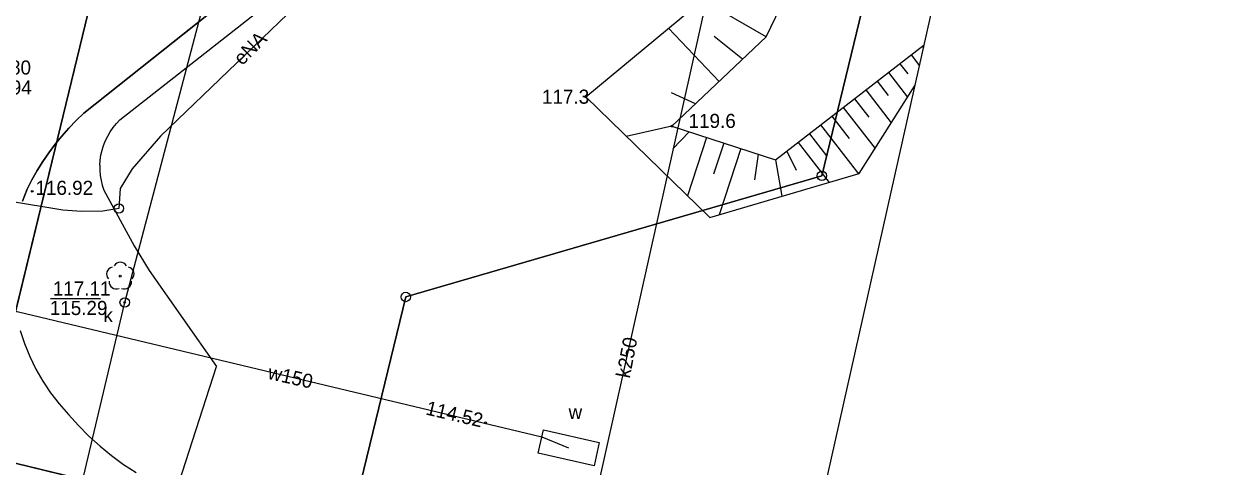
# Model space of a CAD drawing. Extents: x 6424617 to 6425697, y 5665845 to 5667190.
# Drawn here: x 6425428.8 to 6425492.7, y 5666478.1 to 5666501.7 of the extents above; entities that cross this region are included whole.
import ezdxf

# ---------------------------------------------------------------- set-up
doc = ezdxf.new("R2010")
doc.units = 0
for name, color, linetype in [('Warstwa 1', 7, 'Continuous'), ('Warstwa 10', 7, 'Continuous'), ('Warstwa 11', 7, 'Continuous'), ('Warstwa 12', 7, 'Continuous'), ('Warstwa 13', 7, 'Continuous'), ('Warstwa 14', 7, 'Continuous'), ('Warstwa 15', 7, 'Continuous'), ('Warstwa 16', 7, 'Continuous'), ('Warstwa 2', 7, 'Continuous'), ('Warstwa 20', 7, 'Continuous'), ('Warstwa 21', 7, 'Continuous'), ('Warstwa 25', 7, 'Continuous'), ('Warstwa 4', 7, 'Continuous'), ('Warstwa 5', 7, 'Continuous'), ('Warstwa 6', 7, 'Continuous'), ('Warstwa 63', 7, 'Continuous'), ('Warstwa 8', 7, 'Continuous'), ('Warstwa 9', 7, 'Continuous')]:
    doc.layers.add(name, color=color, linetype=linetype)

msp = doc.modelspace()

# ---------------------------------------------------------------- linework, layer by layer
at = {"layer": 'Warstwa 1'}
for p, q in [((6425471.272, 5666493.575), (6425489.08, 5666567.113)), ((6425471.272, 5666493.575), (6425489.08, 5666567.113)), ((6425426.498, 5666478.714), (6425446.546, 5666561.317)), ((6425426.498, 5666478.714), (6425446.546, 5666561.317)), ((6425449.122, 5666487.121), (6425471.272, 5666493.575)), ((6425449.122, 5666487.121), (6425471.272, 5666493.575)), ((6425446.471, 5666476.18), (6425449.122, 5666487.121)), ((6425446.471, 5666476.18), (6425449.122, 5666487.121)), ((6425426.498, 5666478.714), (6425445.943, 5666473.999)), ((6425426.498, 5666478.714), (6425445.943, 5666473.999))]:
    msp.add_line(p, q, dxfattribs=at)
at = {"layer": 'Warstwa 10'}
for p, q in [((6425468.31, 5666500.98), (6425473.55, 5666511.82)), ((6425458.7, 5666497.77), (6425464.91, 5666502.95)), ((6425468.31, 5666500.98), (6425464.91, 5666502.95)), ((6425465.8, 5666498.6), (6425463.104, 5666501.443)), ((6425463.29, 5666496.22), (6425468.31, 5666500.98)), ((6425467.055, 5666499.79), (6425465.531, 5666500.993)), ((6425468.8, 5666494.42), (6425476.712, 5666500.547)), ((6425476.616, 5666500.473), (6425476.677, 5666500.394)), ((6425475.414, 5666499.542), (6425475.837, 5666498.996)), ((6425476.015, 5666500.008), (6425476.462, 5666499.431)), ((6425474.813, 5666499.076), (6425475.828, 5666497.765)), ((6425473.26, 5666493.7), (6425476.232, 5666498.405)), ((6425474.211, 5666498.611), (6425474.803, 5666497.846)), ((6425458.7, 5666497.77), (6425465.31, 5666491.35)), ((6425464.545, 5666497.41), (6425463.263, 5666497.984)), ((6425473.009, 5666497.679), (6425473.77, 5666496.696)), ((6425473.61, 5666498.145), (6425474.964, 5666496.397)), ((6425472.408, 5666497.214), (6425474.099, 5666495.029)), ((6425471.806, 5666496.748), (6425472.732, 5666495.553)), ((6425463.29, 5666496.22), (6425460.859, 5666495.673)), ((6425463.29, 5666496.22), (6425468.8, 5666494.42)), ((6425464.208, 5666495.92), (6425463.347, 5666495.007)), ((6425470.604, 5666495.817), (6425471.518, 5666494.636)), ((6425471.205, 5666496.283), (6425473.215, 5666493.687)), ((6425465.127, 5666495.62), (6425464.112, 5666492.514)), ((6425466.045, 5666495.32), (6425465.504, 5666493.663)), ((6425466.963, 5666495.02), (6425465.813, 5666491.499)), ((6425470.002, 5666495.351), (6425471.65, 5666493.224)), ((6425467.882, 5666494.72), (6425467.678, 5666493.355)), ((6425468.8, 5666494.42), (6425469.136, 5666492.481)), ((6425469.401, 5666494.886), (6425469.897, 5666493.869)), ((6425465.31, 5666491.35), (6425473.26, 5666493.7))]:
    msp.add_line(p, q, dxfattribs=at)
for centre in [(6425471.272, 5666493.575), (6425449.122, 5666487.121)]:
    msp.add_circle(centre, 0.25, dxfattribs=at)
at = {"layer": 'Warstwa 11'}
msp.add_circle((6425433.933, 5666488.225), 0.05, dxfattribs=at)
for centre, start, end in [((6425433.576, 5666488.341), 102.14713, 221.85287), ((6425433.933, 5666488.6), 30.14713, 149.85287), ((6425434.29, 5666488.341), 318.14713, 77.85287), ((6425433.713, 5666487.922), 174.14713, 293.85287), ((6425434.153, 5666487.922), 246.14713, 5.85287)]:
    msp.add_arc(centre, 0.375, start, end, dxfattribs=at)
at = {"layer": 'Warstwa 12'}
for points in [[(6425407.795, 5666377.502), (6425413.082, 5666398.74), (6425423.493, 5666441.827), (6425434.167, 5666486.832), (6425447.141, 5666536.008)], [(6425444.189, 5666503.512), (6425436.064, 5666495.689), (6425434.562, 5666493.937), (6425433.93, 5666492.895), (6425433.857, 5666491.836), (6425432.995, 5666491.686), (6425431.865, 5666491.68), (6425430.866, 5666491.752), (6425422.292, 5666493.165)], [(6425465.24, 5666503.458), (6425455.714, 5666460.74), (6425450.085, 5666436.807), (6425444.421, 5666411.663), (6425438.643, 5666384.561)], [(6425407.429, 5666491.384), (6425408.157, 5666491.196), (6425456.362, 5666479.67), (6425457.795, 5666479.086)]]:
    msp.add_lwpolyline(points, dxfattribs=at)
at = {"layer": 'Warstwa 13'}
for centre in [(6425458.7, 5666497.77), (6425463.29, 5666496.22)]:
    msp.add_circle(centre, 0.045, dxfattribs=at)
at = {"layer": 'Warstwa 14'}
msp.add_line((6425430.216, 5666487.034), (6425432.885, 5666487.034), dxfattribs=at)
for centre in [(6425434.167, 5666486.832), (6425453.371, 5666480.42)]:
    msp.add_circle(centre, 0.045, dxfattribs=at)
at = {"layer": 'Warstwa 16'}
msp.add_lwpolyline([(6425456.447, 5666480.043), (6425459.425, 5666479.367), (6425459.144, 5666478.13), (6425456.166, 5666478.806)], close=True, dxfattribs=at)
at = {"layer": 'Warstwa 2'}
msp.add_circle((6425433.857, 5666491.836), 0.25, dxfattribs=at)
at = {"layer": 'Warstwa 20'}
for p, q in [((6425468.31, 5666500.98), (6425473.55, 5666511.82)), ((6425463.29, 5666496.22), (6425468.31, 5666500.98)), ((6425468.8, 5666494.42), (6425476.712, 5666500.547)), ((6425463.29, 5666496.22), (6425468.8, 5666494.42))]:
    msp.add_line(p, q, dxfattribs=at)
at = {"layer": 'Warstwa 21'}
for p, q in [((6425458.7, 5666497.77), (6425464.91, 5666502.95)), ((6425473.26, 5666493.7), (6425476.232, 5666498.405)), ((6425458.7, 5666497.77), (6425465.31, 5666491.35)), ((6425465.31, 5666491.35), (6425473.26, 5666493.7))]:
    msp.add_line(p, q, dxfattribs=at)
at = {"layer": 'Warstwa 25'}
msp.add_circle((6425429.246, 5666492.748), 0.045, dxfattribs=at)
at = {"layer": 'Warstwa 4'}
msp.add_circle((6425434.167, 5666486.832), 0.25, dxfattribs=at)
at = {"layer": 'Warstwa 6'}
for points in [[(6425412.836, 5666481.999), (6425414.841, 5666481.544), (6425426.498, 5666478.714), (6425446.546, 5666561.317), (6425434.889, 5666564.147), (6425438.183, 5666577.748), (6425436.256, 5666578.862)], [(6425445.943, 5666473.999), (6425449.122, 5666487.121), (6425471.272, 5666493.575), (6425489.08, 5666567.113), (6425449.85, 5666574.917), (6425446.546, 5666561.317), (6425426.498, 5666478.714)]]:
    msp.add_lwpolyline(points, close=True, dxfattribs=at)
for points in [[(6425491.527, 5666566.626), (6425489.08, 5666567.113), (6425471.272, 5666493.575), (6425449.122, 5666487.121), (6425445.943, 5666473.999), (6425426.498, 5666478.714), (6425414.841, 5666481.544), (6425403.054, 5666432.953), (6425420.811, 5666404.417), (6425453.223, 5666395.781)], [(6425455.66, 5666526.741), (6425453.028, 5666513.652), (6425431.999, 5666496.905), (6425431.589, 5666496.517), (6425431.195, 5666496.111), (6425430.819, 5666495.689), (6425430.462, 5666495.252), (6425430.123, 5666494.799), (6425429.805, 5666494.333), (6425429.506, 5666493.853), (6425429.229, 5666493.361), (6425428.972, 5666492.857), (6425428.722, 5666492.217)], [(6425428.596, 5666485.342), (6425428.832, 5666484.636), (6425429.114, 5666483.947), (6425429.442, 5666483.278), (6425429.813, 5666482.633), (6425430.227, 5666482.014), (6425430.681, 5666481.425), (6425431.174, 5666480.866), (6425431.705, 5666480.277), (6425432.266, 5666479.715), (6425432.855, 5666479.183), (6425433.469, 5666478.68), (6425434.108, 5666478.21), (6425434.77, 5666477.772)]]:
    msp.add_lwpolyline(points, dxfattribs=at)
at = {"layer": 'Warstwa 63'}
msp.add_lwpolyline([(6425341.164, 5665895.978), (6425588.9, 5667000.928), (6424898.307, 5667155.763), (6424650.57, 5666050.814)], close=True, dxfattribs=at)
at = {"layer": 'Warstwa 8'}
for p, q in [((6425431.999, 5666496.905), (6425453.028, 5666513.652)), ((6425431.195, 5666496.111), (6425431.589, 5666496.517)), ((6425431.589, 5666496.517), (6425431.999, 5666496.905)), ((6425430.462, 5666495.252), (6425430.819, 5666495.689)), ((6425430.819, 5666495.689), (6425431.195, 5666496.111)), ((6425430.123, 5666494.799), (6425430.462, 5666495.252)), ((6425429.805, 5666494.333), (6425430.123, 5666494.799)), ((6425429.229, 5666493.361), (6425429.506, 5666493.853)), ((6425429.506, 5666493.853), (6425429.805, 5666494.333)), ((6425428.972, 5666492.857), (6425429.229, 5666493.361)), ((6425428.722, 5666492.217), (6425428.972, 5666492.857)), ((6425428.596, 5666485.342), (6425428.832, 5666484.636)), ((6425428.832, 5666484.636), (6425429.114, 5666483.947)), ((6425429.114, 5666483.947), (6425429.442, 5666483.278)), ((6425429.442, 5666483.278), (6425429.813, 5666482.633)), ((6425429.813, 5666482.633), (6425430.227, 5666482.014)), ((6425430.227, 5666482.014), (6425430.681, 5666481.425)), ((6425430.681, 5666481.425), (6425431.174, 5666480.866)), ((6425431.174, 5666480.866), (6425431.705, 5666480.277)), ((6425431.705, 5666480.277), (6425432.266, 5666479.715)), ((6425432.266, 5666479.715), (6425432.855, 5666479.183)), ((6425432.855, 5666479.183), (6425433.469, 5666478.68)), ((6425433.469, 5666478.68), (6425434.108, 5666478.21)), ((6425434.108, 5666478.21), (6425434.77, 5666477.772))]:
    msp.add_line(p, q, dxfattribs=at)
at = {"layer": 'Warstwa 9'}
for p, q in [((6425431.999, 5666496.905), (6425453.028, 5666513.652)), ((6425433.912, 5666496.547), (6425444.167, 5666504.622)), ((6425431.195, 5666496.111), (6425431.589, 5666496.517)), ((6425431.589, 5666496.517), (6425431.999, 5666496.905)), ((6425433.553, 5666496.143), (6425433.725, 5666496.352)), ((6425433.725, 5666496.352), (6425433.912, 5666496.547)), ((6425430.462, 5666495.252), (6425430.819, 5666495.689)), ((6425430.819, 5666495.689), (6425431.195, 5666496.111)), ((6425433.142, 5666495.446), (6425433.261, 5666495.689)), ((6425433.261, 5666495.689), (6425433.399, 5666495.921)), ((6425433.399, 5666495.921), (6425433.553, 5666496.143)), ((6425430.123, 5666494.799), (6425430.462, 5666495.252)), ((6425432.962, 5666494.937), (6425433.042, 5666495.195)), ((6425433.042, 5666495.195), (6425433.142, 5666495.446)), ((6425429.805, 5666494.333), (6425430.123, 5666494.799)), ((6425432.842, 5666494.137), (6425432.861, 5666494.406)), ((6425432.861, 5666494.406), (6425432.901, 5666494.673)), ((6425432.901, 5666494.673), (6425432.962, 5666494.937)), ((6425429.229, 5666493.361), (6425429.506, 5666493.853)), ((6425429.506, 5666493.853), (6425429.805, 5666494.333)), ((6425432.842, 5666494.137), (6425432.843, 5666493.866)), ((6425432.843, 5666493.866), (6425432.865, 5666493.597)), ((6425428.972, 5666492.857), (6425429.229, 5666493.361)), ((6425432.865, 5666493.597), (6425432.908, 5666493.33)), ((6425432.908, 5666493.33), (6425432.972, 5666493.067)), ((6425428.722, 5666492.217), (6425428.972, 5666492.857)), ((6425432.972, 5666493.067), (6425433.055, 5666492.81)), ((6425433.055, 5666492.81), (6425434.665, 5666489.848)), ((6425434.665, 5666489.848), (6425435.477, 5666488.54)), ((6425435.477, 5666488.54), (6425439.058, 5666483.412)), ((6425428.596, 5666485.342), (6425428.832, 5666484.636)), ((6425428.832, 5666484.636), (6425429.114, 5666483.947)), ((6425429.114, 5666483.947), (6425429.442, 5666483.278)), ((6425429.442, 5666483.278), (6425429.813, 5666482.633)), ((6425436.877, 5666476.666), (6425439.058, 5666483.412)), ((6425429.813, 5666482.633), (6425430.227, 5666482.014)), ((6425430.227, 5666482.014), (6425430.681, 5666481.425)), ((6425430.681, 5666481.425), (6425431.174, 5666480.866)), ((6425431.174, 5666480.866), (6425431.705, 5666480.277)), ((6425431.705, 5666480.277), (6425432.266, 5666479.715)), ((6425432.266, 5666479.715), (6425432.855, 5666479.183)), ((6425432.855, 5666479.183), (6425433.469, 5666478.68)), ((6425433.469, 5666478.68), (6425434.108, 5666478.21)), ((6425434.108, 5666478.21), (6425434.77, 5666477.772))]:
    msp.add_line(p, q, dxfattribs=at)

# ---------------------------------------------------------------- texts
at = {"layer": 'Warstwa 13'}
for s, rotation, p in [('eNA', 45.08605, (6425440.42, 5666499.415)), ('k250', 78.94213, (6425461.043, 5666482.762)), ('w150', 347.24107, (6425441.742, 5666482.766))]:
    msp.add_text(s, height=0.75, rotation=rotation, dxfattribs=at).set_placement(p)
for s, p in [('117.3', (6425456.376, 5666497.411)), ('119.6', (6425464.177, 5666496.122))]:
    msp.add_text(s, height=0.75, dxfattribs=at).set_placement(p)
at = {"layer": 'Warstwa 14'}
for s, p in [('114.94', (6425426.153, 5666497.904)), ('115.29', (6425430.181, 5666486.161))]:
    msp.add_text(s, height=0.75, dxfattribs=at).set_placement(p)
msp.add_text('114.52', height=0.75, rotation=346.82281, dxfattribs=at).set_placement((6425450.145, 5666480.871))
at = {"layer": 'Warstwa 15'}
for s, p in [('116.80', (6425426.114, 5666498.966)), ('117.11', (6425430.34, 5666487.196))]:
    msp.add_text(s, height=0.75, dxfattribs=at).set_placement(p)
at = {"layer": 'Warstwa 25'}
msp.add_text('116.92', height=0.75, dxfattribs=at).set_placement((6425429.419, 5666492.559))
at = {"layer": 'Warstwa 5'}
for s, p in [('k', (6425433.037, 5666485.783)), ('w', (6425457.789, 5666480.622))]:
    msp.add_text(s, height=0.75, dxfattribs=at).set_placement(p)

doc.saveas('drawing.dxf')
